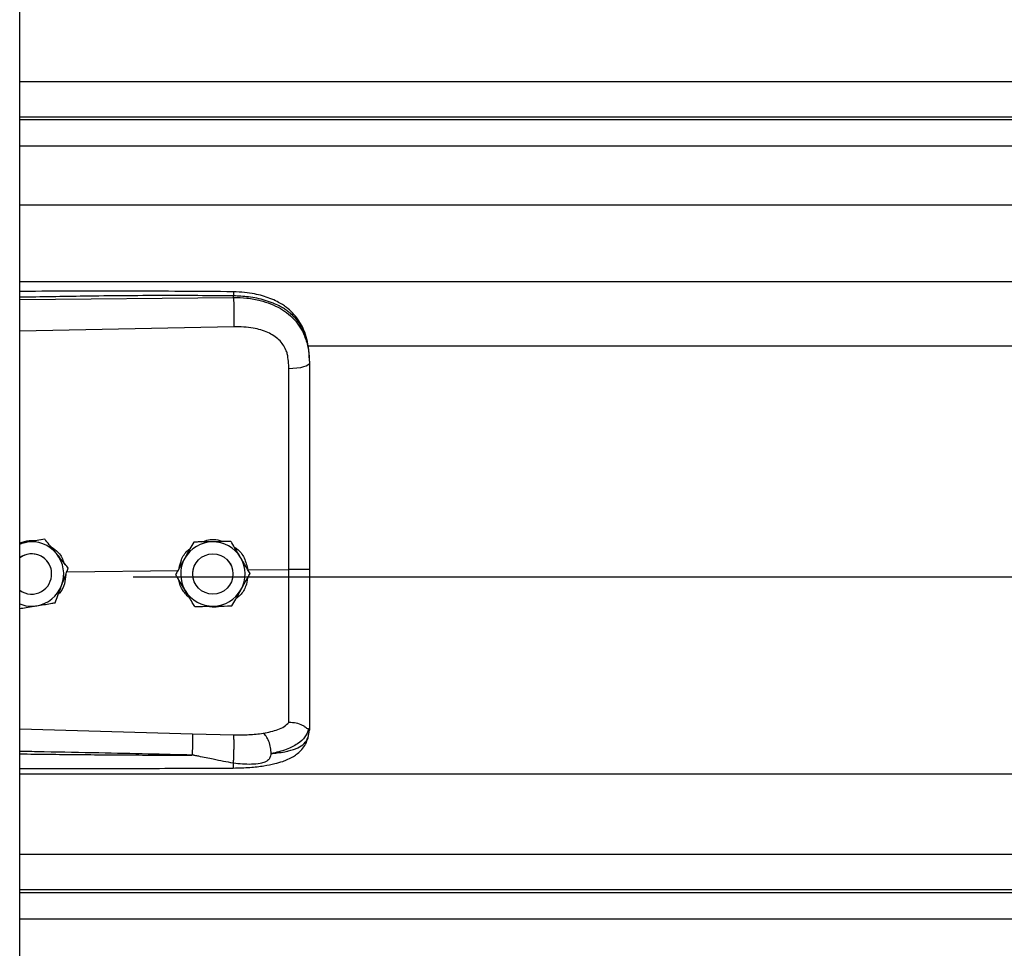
# Model space of a CAD drawing. Header units: inches. Extents: x 170 to 284, y 215 to 248.
# Tile 523 of 656: x 202.5 to 202.762, y 243.457 to 243.704. Entities that reach past the tile are written whole.
import ezdxf

# ---------------------------------------------------------------- set-up
doc = ezdxf.new("R2010")
doc.units = ezdxf.units.IN
doc.header["$LTSCALE"] = 0.25
doc.header["$MEASUREMENT"] = 0
doc.layers.add('LH FRONT OF HOOD', color=7, linetype='Continuous')

msp = doc.modelspace()

# ---------------------------------------------------------------- linework, layer by layer
at = {"layer": 'LH FRONT OF HOOD'}
for p, q in [((202.5003237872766, 239.8211148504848), (202.5003237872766, 244.0215643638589)), ((202.5003237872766, 243.6875033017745), (206.5326438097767, 243.6875033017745)), ((206.5326438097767, 243.6780180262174), (202.5003237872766, 243.6780180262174)), ((202.5003237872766, 243.6773786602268), (206.5326438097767, 243.6773786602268)), ((202.5003237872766, 243.6703605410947), (206.5326438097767, 243.6703605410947)), ((202.5003237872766, 243.6546764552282), (206.5326438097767, 243.6546764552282)), ((202.5003237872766, 243.6342884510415), (206.5326438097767, 243.6342884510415)), ((202.5003237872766, 243.6295400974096), (202.5571710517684, 243.6300767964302)), ((202.5571710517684, 243.6300767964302), (202.5571710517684, 243.630488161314)), ((202.557267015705, 243.6222879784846), (202.5003237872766, 243.6210784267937)), ((202.5768719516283, 243.617212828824), (206.4560926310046, 243.617212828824)), ((202.5773665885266, 243.6131535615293), (202.5773665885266, 243.6126652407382)), ((202.5069763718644, 243.5658082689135), (202.5060478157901, 243.5656571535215)), ((202.5069763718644, 243.5658066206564), (202.5069763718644, 243.5658082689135)), ((202.5564989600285, 243.5651968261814), (202.5564989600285, 243.5651984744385)), ((202.5020983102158, 243.5650121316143), (202.5003237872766, 243.5647232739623)), ((202.5466154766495, 243.5650485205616), (202.5466154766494, 243.5650501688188)), ((202.5553328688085, 243.5604774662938), (202.5562784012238, 243.559307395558)), ((202.5128579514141, 243.5571695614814), (202.5425559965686, 243.557453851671)), ((202.5132301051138, 243.5581518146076), (202.5132301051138, 243.5581534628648)), ((202.5562784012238, 243.559307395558), (202.5564259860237, 243.5590437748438)), ((202.5609953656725, 243.5576303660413), (202.5719089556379, 243.5577348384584)), ((202.5088241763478, 243.5565622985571), (202.5088241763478, 243.5565630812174)), ((202.5304915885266, 243.5558203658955), (206.5024760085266, 243.5558203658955)), ((202.5418021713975, 243.5564150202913), (202.5418021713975, 243.5564166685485)), ((202.5463354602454, 243.5565630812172), (202.5463733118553, 243.5571983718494)), ((202.5463354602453, 243.5565630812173), (202.5463354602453, 243.5565622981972)), ((202.5570180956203, 243.556998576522), (202.5570358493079, 243.5565630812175)), ((202.5570358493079, 243.5565622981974), (202.5570358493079, 243.5565630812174)), ((202.5615691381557, 243.5567116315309), (202.5615691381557, 243.5567132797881)), ((202.5003237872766, 243.5154067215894), (202.5462594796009, 243.5140749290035)), ((202.5773665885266, 243.5156121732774), (202.5773665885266, 243.5150833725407)), ((202.5462594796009, 243.5140749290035), (202.5572451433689, 243.5138128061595)), ((202.5770268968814, 243.513098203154), (202.5773665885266, 243.5150833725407)), ((202.5003237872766, 243.5034348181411), (206.5326438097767, 243.5034348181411)), ((202.5003237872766, 243.4820558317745), (206.5326438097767, 243.4820558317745)), ((206.5326438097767, 243.4725705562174), (202.5003237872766, 243.4725705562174)), ((202.5003237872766, 243.4719311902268), (206.5326438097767, 243.4719311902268)), ((202.5003237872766, 243.4649130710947), (206.5326438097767, 243.4649130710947))]:
    msp.add_line(p, q, dxfattribs=at)
at = {"layer": 'LH FRONT OF HOOD', "flags": 128}
for points in [[(202.5773665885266, 243.6126652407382), (202.577262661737, 243.6123694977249), (202.5769547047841, 243.6120846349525), (202.5764540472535, 243.611821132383), (202.5757791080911, 243.6115886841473), (202.5749547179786, 243.6113958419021), (202.5740112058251, 243.6112497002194), (202.5729832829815, 243.6111556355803), (202.5719087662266, 243.6111171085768)], [(202.5003237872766, 243.5645226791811), (202.501007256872, 243.5647602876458), (202.5020983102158, 243.5650121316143)]]:
    msp.add_lwpolyline(points, dxfattribs=at)
at = {"layer": 'LH FRONT OF HOOD'}
msp.add_circle((202.5516856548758, 243.5565622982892), 0.005350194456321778, dxfattribs=at)
for centre, radius, start, end in [((202.5034739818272, 243.5565630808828), 0.00856031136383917, 39.24773070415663, 99.24772960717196), ((202.5516856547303, 243.556563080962), 0.008560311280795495, 90.85968127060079, 150.8596805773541), ((202.5516856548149, 243.5565630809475), 0.00856031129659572, 30.8596826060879, 90.8596818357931), ((202.5034739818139, 243.5565630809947), 0.005350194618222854, 39.24773075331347, 126.0718980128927), ((202.5034739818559, 243.5565622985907), 0.005350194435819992, 300.0097421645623, 126.0718999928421), ((202.5034739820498, 243.556563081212), 0.005350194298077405, 5.903435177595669e-08, 39.24773054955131), ((202.5034739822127, 243.5565630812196), 0.008560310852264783, 339.2477292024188, 39.24773059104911), ((202.5516856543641, 243.556563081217), 0.008560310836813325, 150.8596808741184, 210.8596823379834), ((202.5516856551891, 243.5565630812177), 0.008560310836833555, 330.8596808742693, 30.85968233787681), ((202.5034739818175, 243.5565622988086), 0.005350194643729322, 233.9281021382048, 300.009741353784), ((202.5034739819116, 243.5565630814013), 0.008560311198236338, 279.2477290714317, 339.247728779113), ((202.5516856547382, 243.5565630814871), 0.008560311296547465, 210.8596826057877, 270.8596818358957), ((202.5516856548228, 243.5565630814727), 0.008560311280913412, 270.8596812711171, 330.8596805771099), ((202.5034739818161, 243.5565630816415), 0.00856031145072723, 248.407675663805, 279.2477294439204)]:
    msp.add_arc(centre, radius, start, end, dxfattribs=at)
for points, knots in [([(202.5571524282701, 243.6315802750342), (202.5479354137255, 243.6316482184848), (202.5298485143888, 243.6317815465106), (202.5109049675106, 243.6317242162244), (202.5011792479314, 243.6316714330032), (202.5003237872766, 243.6316667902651)], [0, 0, 0, 0, 0.4865830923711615, 0.9548405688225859, 1, 1, 1, 1]), ([(202.5571710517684, 243.630488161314), (202.5508652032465, 243.6305274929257), (202.5376261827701, 243.6306100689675), (202.518676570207, 243.6304288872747), (202.5060360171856, 243.6302078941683), (202.5003237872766, 243.6301080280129)], [0, 0, 0, 0, 0.3326703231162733, 0.6984356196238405, 1, 1, 1, 1]), ([(202.5571522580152, 243.6315643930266), (202.5571534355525, 243.6315684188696), (202.5571574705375, 243.6315822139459), (202.5571626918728, 243.631467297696), (202.5571693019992, 243.6311745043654), (202.5571703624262, 243.6307585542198), (202.5571710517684, 243.630488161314)], [0, 0, 0, 0, 0.09787641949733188, 0.3353863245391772, 0.5679606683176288, 1, 1, 1, 1]), ([(202.5772801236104, 243.6151966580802), (202.5771611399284, 243.6162670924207), (202.5769457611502, 243.6182047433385), (202.576200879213, 243.6207233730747), (202.5753436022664, 243.622633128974), (202.574268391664, 243.6243857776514), (202.5729533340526, 243.6259740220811), (202.5714826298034, 243.6272689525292), (202.5701089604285, 243.6282288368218), (202.568666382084, 243.6290602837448), (202.5662881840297, 243.6301274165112), (202.5633517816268, 243.6309403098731), (202.560042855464, 243.631468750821), (202.5581510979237, 243.6315417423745), (202.5571524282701, 243.6315802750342)], [0, 0, 0, 0, 0.1084465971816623, 0.1963050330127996, 0.269182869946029, 0.3279968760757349, 0.4149595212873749, 0.4916410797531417, 0.53897604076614, 0.5941910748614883, 0.6694152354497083, 0.8148545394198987, 0.9022606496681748, 1, 1, 1, 1]), ([(202.5773665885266, 243.6131535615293), (202.5773038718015, 243.6145100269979), (202.5771854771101, 243.617070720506), (202.5762159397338, 243.620561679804), (202.5749267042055, 243.6229736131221), (202.5735628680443, 243.6246763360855), (202.5724799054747, 243.6257197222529), (202.571420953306, 243.6265482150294), (202.5704315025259, 243.6272081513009), (202.5691971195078, 243.627903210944), (202.5676031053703, 243.6286289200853), (202.5649393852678, 243.6295369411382), (202.5614042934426, 243.6302968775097), (202.5584977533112, 243.630428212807), (202.5571710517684, 243.630488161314)], [0, 0, 0, 0, 0.1307156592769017, 0.2467609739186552, 0.3577928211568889, 0.4170971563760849, 0.4791482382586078, 0.5177152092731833, 0.5590896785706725, 0.6032945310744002, 0.6633484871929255, 0.7353692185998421, 0.8792082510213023, 1, 1, 1, 1]), ([(202.5571710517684, 243.6300767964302), (202.5571927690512, 243.6295009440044), (202.5572378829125, 243.6283047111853), (202.5572788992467, 243.626079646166), (202.5572921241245, 243.6239022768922), (202.5572751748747, 243.6228125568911), (202.557267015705, 243.6222879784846)], [0, 0, 0, 0, 0.2406941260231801, 0.4999999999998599, 0.7593058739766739, 1, 1, 1, 1]), ([(202.5571710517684, 243.6300767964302), (202.5583678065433, 243.6300451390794), (202.5608000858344, 243.6299807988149), (202.5641296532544, 243.6293620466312), (202.5671080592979, 243.6284188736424), (202.5696396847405, 243.6272053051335), (202.5718852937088, 243.6256593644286), (202.573747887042, 243.6238241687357), (202.5752415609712, 243.6216890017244), (202.5764108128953, 243.6191344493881), (202.5772076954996, 243.616058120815), (202.5773131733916, 243.6138058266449), (202.5773665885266, 243.6126652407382)], [0, 0, 0, 0, 0.1094013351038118, 0.2223468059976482, 0.315179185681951, 0.4102231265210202, 0.5012749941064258, 0.5946006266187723, 0.6834485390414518, 0.7745330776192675, 0.8858211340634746, 1, 1, 1, 1]), ([(202.5714831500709, 243.6150504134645), (202.5714831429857, 243.6150504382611), (202.5713805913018, 243.6154093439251), (202.5708853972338, 243.6168155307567), (202.5693493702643, 243.6190182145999), (202.5662823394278, 243.6209214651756), (202.5621661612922, 243.6221331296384), (202.559013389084, 243.6222327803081), (202.557267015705, 243.6222879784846)], [0, 0, 0, 0, 4.497367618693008e-06, 0.06509473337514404, 0.261670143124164, 0.4753105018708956, 0.709365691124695, 1, 1, 1, 1]), ([(202.5719087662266, 243.6111171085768), (202.571838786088, 243.6124417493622), (202.5717688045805, 243.6137664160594), (202.5714831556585, 243.6150503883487), (202.5714831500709, 243.6150504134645)], [0, 0, 0, 0, 0.999980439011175, 1, 1, 1, 1]), ([(202.5773665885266, 243.6126652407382), (202.5773665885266, 243.6090350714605), (202.5773665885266, 243.6017641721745), (202.5773665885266, 243.5906834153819), (202.5773665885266, 243.5795008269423), (202.5773665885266, 243.5685321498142), (202.5773665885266, 243.5612843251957), (202.5773665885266, 243.5578045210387)], [0, 0, 0, 0, 0.2027568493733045, 0.4061035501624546, 0.60886041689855, 0.8122072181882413, 1, 1, 1, 1]), ([(202.5719089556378, 243.5577348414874), (202.5719089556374, 243.5577348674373), (202.5719088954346, 243.5611211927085), (202.5719088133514, 243.5681679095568), (202.5719087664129, 243.5788411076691), (202.5719087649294, 243.589717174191), (202.5719087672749, 243.6005045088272), (202.571908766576, 243.6075795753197), (202.5719087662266, 243.6111171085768)], [0, 0, 0, 0, 1.439079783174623e-06, 0.1877923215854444, 0.3908439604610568, 0.5938956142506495, 0.796947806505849, 1, 1, 1, 1]), ([(202.5003237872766, 243.5648421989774), (202.5011614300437, 243.5651228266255), (202.5025706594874, 243.5655949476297), (202.5040437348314, 243.5654763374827), (202.5046412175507, 243.5654282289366)], [0, 0, 0, 0, 0.5943977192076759, 1, 1, 1, 1]), ([(202.5069763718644, 243.5658066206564), (202.506300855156, 243.5656965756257), (202.5049339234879, 243.5654738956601), (202.5032688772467, 243.5652027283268), (202.5023156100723, 243.565047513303), (202.5020983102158, 243.5650121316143)], [0, 0, 0, 0, 0.4299704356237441, 0.8700602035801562, 0.9999999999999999, 0.9999999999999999, 0.9999999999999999, 0.9999999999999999]), ([(202.5101032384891, 243.561981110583), (202.5099795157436, 243.5621325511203), (202.5090118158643, 243.5633170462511), (202.5079506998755, 243.5646157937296), (202.5070713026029, 243.565692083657), (202.5069763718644, 243.5658082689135)], [0, 0, 0, 0, 0.1156468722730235, 0.9045342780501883, 1, 1, 1, 1]), ([(202.5101032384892, 243.5619789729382), (202.5099795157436, 243.5621304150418), (202.5090118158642, 243.5633149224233), (202.5079506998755, 243.5646138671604), (202.5070713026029, 243.5656904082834), (202.5069763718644, 243.5658066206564)], [0, 0, 0, 0, 0.115646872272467, 0.9045342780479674, 1, 1, 1, 1]), ([(202.551557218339, 243.5651245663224), (202.5502851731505, 243.5651054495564), (202.5485886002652, 243.5650799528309), (202.5470103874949, 243.5650561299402), (202.5466154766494, 243.5650501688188)], [0, 0, 0, 0, 0.7497733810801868, 1, 1, 1, 1]), ([(202.551557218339, 243.5651224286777), (202.5502851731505, 243.5651033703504), (202.5485886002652, 243.565077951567), (202.5470103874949, 243.5650544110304), (202.5466154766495, 243.5650485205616)], [0, 0, 0, 0, 0.7497733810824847, 0.9999999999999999, 0.9999999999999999, 0.9999999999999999, 0.9999999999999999]), ([(202.5487618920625, 243.5650825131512), (202.5493308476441, 243.5652957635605), (202.5505122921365, 243.565738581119), (202.5525568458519, 243.5657936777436), (202.5538940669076, 243.5653868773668), (202.5546062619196, 243.5651702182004)], [0, 0, 0, 0, 0.3027399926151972, 0.6286439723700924, 1, 1, 1, 1]), ([(202.5564989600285, 243.5651984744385), (202.5558146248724, 243.5651882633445), (202.5544298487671, 243.565167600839), (202.5527430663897, 243.5651423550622), (202.5517773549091, 243.5651278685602), (202.551557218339, 243.5651245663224)], [0, 0, 0, 0, 0.4299704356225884, 0.8700602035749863, 1, 1, 1, 1]), ([(202.5564989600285, 243.5651968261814), (202.5558146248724, 243.5651864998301), (202.5544298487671, 243.5651656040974), (202.5527430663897, 243.5651402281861), (202.5517773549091, 243.5651257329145), (202.551557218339, 243.5651224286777)], [0, 0, 0, 0, 0.429970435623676, 0.8700602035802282, 0.9999999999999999, 0.9999999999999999, 0.9999999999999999, 0.9999999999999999]), ([(202.5590340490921, 243.5609561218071), (202.5589337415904, 243.5611239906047), (202.5581491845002, 243.5624369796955), (202.5572888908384, 243.5638766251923), (202.5565759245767, 243.5650696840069), (202.5564989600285, 243.5651984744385)], [0, 0, 0, 0, 0.1156468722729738, 0.9045342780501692, 1, 1, 1, 1]), ([(202.5590340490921, 243.5609539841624), (202.5589337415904, 243.5611218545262), (202.5581491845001, 243.5624348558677), (202.5572888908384, 243.5638746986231), (202.5565759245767, 243.5650680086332), (202.5564989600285, 243.5651968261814)], [0, 0, 0, 0, 0.1156468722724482, 0.9045342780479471, 1, 1, 1, 1]), ([(202.5082475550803, 243.5641122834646), (202.5088969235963, 243.563684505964), (202.5103878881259, 243.5627023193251), (202.5116895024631, 243.5609698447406), (202.5119654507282, 243.5597335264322), (202.512020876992, 243.5594852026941)], [0, 0, 0, 0, 0.3814222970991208, 0.8757540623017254, 1, 1, 1, 1]), ([(202.5427198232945, 243.5580627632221), (202.5428822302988, 243.5588147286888), (202.5432611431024, 243.5605691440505), (202.5443905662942, 243.5624096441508), (202.5454303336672, 243.5631410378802), (202.545628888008, 243.5632807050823)], [0, 0, 0, 0, 0.3776771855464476, 0.8811610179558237, 1, 1, 1, 1]), ([(202.5466154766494, 243.5650501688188), (202.5462822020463, 243.5644524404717), (202.5456078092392, 243.5632429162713), (202.5447863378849, 243.5617695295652), (202.5443160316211, 243.5609259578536), (202.5442088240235, 243.5607336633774)], [0, 0, 0, 0, 0.4299704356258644, 0.8700602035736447, 0.9999999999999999, 0.9999999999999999, 0.9999999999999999, 0.9999999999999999]), ([(202.5466154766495, 243.5650485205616), (202.5462822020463, 243.5644506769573), (202.5456078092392, 243.5632409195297), (202.5447863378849, 243.5617674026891), (202.5443160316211, 243.5609238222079), (202.5442088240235, 243.5607315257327)], [0, 0, 0, 0, 0.4299704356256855, 0.8700602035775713, 0.9999999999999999, 0.9999999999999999, 0.9999999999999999, 0.9999999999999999]), ([(202.5573738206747, 243.5637344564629), (202.5576189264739, 243.5635866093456), (202.5587517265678, 243.5629033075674), (202.5602255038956, 243.5608038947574), (202.5607326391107, 243.5587133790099), (202.5609953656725, 243.5576303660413)], [0, 0, 0, 0, 0.1174426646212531, 0.5427821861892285, 1, 1, 1, 1]), ([(202.5132301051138, 243.5581534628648), (202.5129660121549, 243.5584767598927), (202.5119668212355, 243.559699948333), (202.5108931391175, 243.5610142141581), (202.5101032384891, 243.561981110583)], [0, 0, 0, 0, 0.2643068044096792, 1, 1, 1, 1]), ([(202.5132301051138, 243.5581518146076), (202.5129660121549, 243.5584750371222), (202.5119668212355, 243.5596979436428), (202.5108931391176, 243.5610121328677), (202.5101032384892, 243.5619789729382)], [0, 0, 0, 0, 0.2643068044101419, 1, 1, 1, 1]), ([(202.5442088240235, 243.5607336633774), (202.54358933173, 243.5596224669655), (202.54276309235, 243.5581404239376), (202.541994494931, 243.5567616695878), (202.5418021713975, 243.5564166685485)], [0, 0, 0, 0, 0.7497733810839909, 1, 1, 1, 1]), ([(202.5442088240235, 243.5607315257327), (202.54358933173, 243.5596203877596), (202.54276309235, 243.5581384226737), (202.541994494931, 243.5567599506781), (202.5418021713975, 243.5564150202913)], [0, 0, 0, 0, 0.7497733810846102, 0.9999999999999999, 0.9999999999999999, 0.9999999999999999, 0.9999999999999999]), ([(202.5615691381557, 243.5567132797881), (202.5613550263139, 243.5570716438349), (202.5605449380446, 243.5584275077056), (202.5596744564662, 243.5598843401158), (202.5590340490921, 243.5609561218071)], [0, 0, 0, 0, 0.2643068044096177, 1, 1, 1, 1]), ([(202.5615691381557, 243.5567116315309), (202.5613550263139, 243.5570699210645), (202.5605449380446, 243.5584255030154), (202.5596744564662, 243.5598822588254), (202.5590340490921, 243.5609539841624)], [0, 0, 0, 0, 0.2643068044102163, 1, 1, 1, 1]), ([(202.5114789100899, 243.5535299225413), (202.5119296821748, 243.5547196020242), (202.5125308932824, 243.5563063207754), (202.513090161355, 243.5577824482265), (202.5132301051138, 243.5581518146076)], [0, 0, 0, 0, 0.7497733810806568, 1, 1, 1, 1]), ([(202.5719087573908, 243.5170442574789), (202.5719087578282, 243.5173069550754), (202.5719087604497, 243.5188814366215), (202.5719087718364, 243.5223128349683), (202.5719088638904, 243.52791416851), (202.5719091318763, 243.5343539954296), (202.5719094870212, 243.5415800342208), (202.5719097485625, 243.5494548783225), (202.5719097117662, 243.5549828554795), (202.5719096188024, 243.5577348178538), (202.5719096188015, 243.5577348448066)], [0, 0, 0, 0, 0.03155846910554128, 0.1891461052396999, 0.3467338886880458, 0.5043277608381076, 0.6619226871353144, 0.8309600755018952, 0.9999983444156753, 1, 1, 1, 1]), ([(202.5773665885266, 243.5578045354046), (202.5772853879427, 243.5577931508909), (202.5771229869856, 243.5577703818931), (202.5758701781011, 243.5577424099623), (202.5740727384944, 243.5577263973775), (202.5726306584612, 243.5577320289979), (202.5719096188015, 243.5577348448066)], [0, 0, 0, 0, 0.2500007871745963, 0.5000009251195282, 0.750000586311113, 1, 1, 1, 1]), ([(202.5773665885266, 243.5578045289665), (202.5773665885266, 243.5547672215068), (202.5773665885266, 243.5485917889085), (202.5773665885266, 243.5398048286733), (202.5773665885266, 243.531638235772), (202.5773665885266, 243.5250581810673), (202.5773665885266, 243.5196734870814), (202.5773665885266, 243.5169729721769), (202.5773665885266, 243.5156121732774)], [0, 0, 0, 0, 0.1870908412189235, 0.3803918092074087, 0.5558755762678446, 0.7364481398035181, 0.8671952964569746, 1, 1, 1, 1]), ([(202.5125641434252, 243.55639412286), (202.5124880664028, 243.5555684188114), (202.5123259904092, 243.5538093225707), (202.5114771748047, 243.5520013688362), (202.5106929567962, 243.5513006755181), (202.5106041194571, 243.5512212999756)], [0, 0, 0, 0, 0.439592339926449, 0.9365162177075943, 1, 1, 1, 1]), ([(202.5443372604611, 243.5521721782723), (202.5442369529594, 243.5523400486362), (202.5434523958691, 243.5536530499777), (202.5425921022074, 243.5550928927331), (202.5418791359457, 243.5562862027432), (202.5418021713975, 243.5564150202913)], [0, 0, 0, 0, 0.1156468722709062, 0.9045342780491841, 0.9999999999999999, 0.9999999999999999, 0.9999999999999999, 0.9999999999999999]), ([(202.5456180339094, 243.550028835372), (202.5449669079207, 243.5506909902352), (202.5436188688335, 243.5520618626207), (202.5427172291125, 243.5539327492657), (202.5426726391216, 243.5549457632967), (202.5426720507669, 243.5549591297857)], [0, 0, 0, 0, 0.4797011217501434, 0.9931347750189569, 1, 1, 1, 1]), ([(202.5608892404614, 243.5554920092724), (202.5607771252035, 243.5547787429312), (202.5605144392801, 243.5531075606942), (202.5593601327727, 243.5511848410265), (202.5582254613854, 243.550333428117), (202.5578606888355, 243.5500597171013)], [0, 0, 0, 0, 0.3356490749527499, 0.7864254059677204, 1, 1, 1, 1]), ([(202.5591624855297, 243.552394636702), (202.5597819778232, 243.5535058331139), (202.5606082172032, 243.5549878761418), (202.5613768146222, 243.5563666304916), (202.5615691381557, 243.5567116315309)], [0, 0, 0, 0, 0.7497733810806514, 1, 1, 1, 1]), ([(202.509727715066, 243.5489085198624), (202.5099702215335, 243.5495484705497), (202.5104609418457, 243.550843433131), (202.5110586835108, 243.5524208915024), (202.5114009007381, 243.5533240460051), (202.5114789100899, 243.5535299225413)], [0, 0, 0, 0, 0.4299704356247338, 0.8700602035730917, 1, 1, 1, 1]), ([(202.5468723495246, 243.5479298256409), (202.5466582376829, 243.5482881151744), (202.5458481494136, 243.5496436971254), (202.5449776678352, 243.5511004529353), (202.5443372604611, 243.5521721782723)], [0, 0, 0, 0, 0.2643068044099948, 1, 1, 1, 1]), ([(202.5567558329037, 243.5480781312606), (202.5570891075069, 243.5486758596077), (202.557763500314, 243.5498853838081), (202.5585849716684, 243.5513587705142), (202.5590552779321, 243.5522023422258), (202.5591624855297, 243.552394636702)], [0, 0, 0, 0, 0.4299704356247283, 0.8700602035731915, 1, 1, 1, 1]), ([(202.5003237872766, 243.5473773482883), (202.5008835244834, 243.5474684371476), (202.5021352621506, 243.5476721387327), (202.5036792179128, 243.5479234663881), (202.5046323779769, 243.548078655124), (202.5048496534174, 243.5481140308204)], [0, 0, 0, 0, 0.3844201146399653, 0.8596768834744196, 1, 1, 1, 1]), ([(202.5048496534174, 243.5481140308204), (202.5061053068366, 243.5483185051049), (202.5077800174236, 243.5485912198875), (202.5093378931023, 243.5488450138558), (202.509727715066, 243.5489085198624)], [0, 0, 0, 0, 0.7497733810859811, 1, 1, 1, 1]), ([(202.5468723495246, 243.5479298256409), (202.5475566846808, 243.5479400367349), (202.5489414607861, 243.5479606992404), (202.5506282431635, 243.5479859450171), (202.5515939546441, 243.5480004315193), (202.5518140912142, 243.548003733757)], [0, 0, 0, 0, 0.4299704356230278, 0.8700602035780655, 1, 1, 1, 1]), ([(202.5539583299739, 243.5480359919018), (202.5538644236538, 243.5479993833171), (202.5530900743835, 243.5476975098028), (202.5517940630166, 243.5476385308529), (202.5506860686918, 243.5478911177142), (202.550292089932, 243.5479809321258)], [0, 0, 0, 0, 0.08167163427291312, 0.6734623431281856, 1, 1, 1, 1]), ([(202.5518140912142, 243.548003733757), (202.5530861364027, 243.548022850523), (202.554782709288, 243.5480483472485), (202.5563609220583, 243.5480721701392), (202.5567558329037, 243.5480781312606)], [0, 0, 0, 0, 0.7497733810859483, 1, 1, 1, 1]), ([(202.5650745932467, 243.5142202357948), (202.566448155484, 243.5145080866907), (202.5685325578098, 243.5149449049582), (202.5707083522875, 243.5159856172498), (202.5715073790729, 243.5166909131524), (202.5719087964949, 243.5170452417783)], [0, 0, 0, 0, 0.4901989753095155, 0.7438846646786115, 1, 1, 1, 1]), ([(202.5771737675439, 243.5153616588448), (202.5768981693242, 243.5146396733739), (202.5763321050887, 243.5131567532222), (202.5742792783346, 243.5113234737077), (202.5712910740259, 243.5097654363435), (202.5685640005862, 243.5091422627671), (202.5671641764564, 243.5088223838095)], [0, 0, 0, 0, 0.2305257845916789, 0.4734878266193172, 0.7297379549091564, 1, 1, 1, 1]), ([(202.5771695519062, 243.5153618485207), (202.5771204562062, 243.515353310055), (202.5770196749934, 243.515335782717), (202.5767280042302, 243.5155220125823), (202.5762625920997, 243.515852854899), (202.5753863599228, 243.5164329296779), (202.5739071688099, 243.5170510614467), (202.5725663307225, 243.5170471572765), (202.5719087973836, 243.5170452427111)], [0, 0, 0, 0, 0.1136768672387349, 0.2333502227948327, 0.3620694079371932, 0.5019163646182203, 0.755744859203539, 1, 1, 1, 1]), ([(202.5773665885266, 243.5156121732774), (202.5773665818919, 243.5156109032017), (202.5773665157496, 243.5155982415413), (202.5773593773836, 243.5154940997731), (202.5772609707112, 243.515415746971), (202.5771732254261, 243.5153458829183)], [0, 0, 0, 0, 0.01193493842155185, 0.118981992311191, 1, 1, 1, 1]), ([(202.546259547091, 243.5140749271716), (202.5462661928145, 243.5138361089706), (202.5462764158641, 243.5134687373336), (202.5462743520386, 243.5126068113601), (202.5462667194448, 243.5118319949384), (202.5462524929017, 243.5109714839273), (202.5462275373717, 243.509812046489), (202.5462011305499, 243.5089686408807), (202.5461839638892, 243.5084203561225)], [0, 0, 0, 0, 0.2394514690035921, 0.3683457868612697, 0.4999761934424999, 0.631610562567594, 0.7605158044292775, 0.9999999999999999, 0.9999999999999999, 0.9999999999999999, 0.9999999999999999]), ([(202.5571140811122, 243.5049891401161), (202.5586021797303, 243.5050251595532), (202.5613833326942, 243.5050924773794), (202.565118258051, 243.5055155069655), (202.5679935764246, 243.5060748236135), (202.5700949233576, 243.5066833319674), (202.5716777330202, 243.5072915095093), (202.5730534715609, 243.5079868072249), (202.5743254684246, 243.5088695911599), (202.5754526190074, 243.5099444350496), (202.5764664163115, 243.5113633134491), (202.5768210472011, 243.5124652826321), (202.5770099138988, 243.5130521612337)], [0, 0, 0, 0, 0.1696911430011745, 0.3171409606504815, 0.4424359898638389, 0.5384364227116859, 0.6083291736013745, 0.684095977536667, 0.7426779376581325, 0.8151683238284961, 0.9015637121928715, 1, 1, 1, 1]), ([(202.5571597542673, 243.5062423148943), (202.5571757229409, 243.5064828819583), (202.5572094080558, 243.506990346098), (202.5572542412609, 243.5080004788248), (202.5572912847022, 243.5091879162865), (202.5573140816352, 243.5104598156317), (202.5573192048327, 243.5116632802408), (202.5573067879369, 243.5126592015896), (202.5572816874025, 243.513398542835), (202.5572568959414, 243.5136795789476), (202.5572451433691, 243.5138128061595)], [0, 0, 0, 0, 0.1098512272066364, 0.2317256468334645, 0.3631776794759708, 0.4999999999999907, 0.6368223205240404, 0.7682743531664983, 0.8901487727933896, 1, 1, 1, 1]), ([(202.5572451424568, 243.5138128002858), (202.5585972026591, 243.5138055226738), (202.5612992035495, 243.5137909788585), (202.5638058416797, 243.5140754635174), (202.5650581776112, 243.5142175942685)], [0, 0, 0, 0, 0.5003922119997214, 1, 1, 1, 1]), ([(202.5671636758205, 243.5088191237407), (202.567138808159, 243.5093491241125), (202.5670871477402, 243.5104501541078), (202.5666114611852, 243.5121126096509), (202.5659067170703, 243.5135006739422), (202.5653435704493, 243.513986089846), (202.565072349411, 243.5142198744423)], [0, 0, 0, 0, 0.2405618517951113, 0.4997464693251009, 0.7590693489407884, 1, 1, 1, 1]), ([(202.5671652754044, 243.5088206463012), (202.5677115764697, 243.5088777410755), (202.5690165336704, 243.5090141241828), (202.570415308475, 243.5092422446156), (202.5713702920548, 243.5094361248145), (202.5726036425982, 243.509713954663), (202.5742899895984, 243.5102801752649), (202.5761097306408, 243.5114056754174), (202.5767152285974, 243.5125230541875), (202.5770268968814, 243.513098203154)], [0, 0, 0, 0, 0.1091879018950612, 0.260818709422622, 0.307798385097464, 0.3355235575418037, 0.5627886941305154, 0.7749539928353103, 1, 1, 1, 1]), ([(202.5461838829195, 243.5084179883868), (202.5422838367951, 243.5085172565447), (202.5340137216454, 243.5087277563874), (202.5209017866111, 243.5090099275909), (202.5099538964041, 243.5092224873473), (202.502937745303, 243.5093505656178), (202.5007627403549, 243.5093885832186), (202.5003237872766, 243.5093962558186)], [0, 0, 0, 0, 0.2551597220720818, 0.5410705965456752, 0.8577348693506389, 0.9712884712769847, 1, 1, 1, 1]), ([(202.5003237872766, 243.5087512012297), (202.5029214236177, 243.5087192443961), (202.5079874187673, 243.5086569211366), (202.5155515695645, 243.5085760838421), (202.5232037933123, 243.5085068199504), (202.5309617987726, 243.5084552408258), (202.5386843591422, 243.5084221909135), (202.5437212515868, 243.5084193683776), (202.5461838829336, 243.5084179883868)], [0, 0, 0, 0, 0.169941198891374, 0.3314248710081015, 0.4948424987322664, 0.6705311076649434, 0.8389164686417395, 1, 1, 1, 1]), ([(202.5571597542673, 243.5062423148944), (202.5553789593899, 243.5065883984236), (202.5523238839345, 243.5071821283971), (202.5488879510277, 243.5079021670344), (202.5471497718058, 243.5082594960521), (202.5466522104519, 243.5083607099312), (202.5465016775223, 243.5083867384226), (202.5464513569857, 243.5083954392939)], [0, 0, 0, 0, 0.5022803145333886, 0.861696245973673, 0.9584272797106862, 0.9861029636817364, 1, 1, 1, 1]), ([(202.5671650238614, 243.5088174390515), (202.567090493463, 243.5084471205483), (202.5669865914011, 243.5079308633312), (202.5666148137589, 243.5073334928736), (202.5661941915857, 243.5069005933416), (202.5653904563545, 243.5064560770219), (202.5639131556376, 243.506094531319), (202.561152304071, 243.505854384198), (202.5587555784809, 243.5060872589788), (202.5571597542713, 243.5062423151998)], [0, 0, 0, 0, 0.1001269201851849, 0.1395859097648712, 0.1897135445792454, 0.2582342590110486, 0.369735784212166, 0.5803479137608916, 1, 1, 1, 1]), ([(202.5003237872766, 243.5048519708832), (202.5039899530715, 243.5048526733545), (202.5154624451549, 243.5048548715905), (202.5343932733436, 243.5048827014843), (202.5496564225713, 243.5049542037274), (202.557114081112, 243.504989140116)], [0, 0, 0, 0, 0.1936599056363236, 0.6060178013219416, 0.9999999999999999, 0.9999999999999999, 0.9999999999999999, 0.9999999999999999]), ([(202.5571140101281, 243.5050110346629), (202.5571147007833, 243.5050041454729), (202.5571212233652, 243.5049390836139), (202.5571321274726, 243.5051287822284), (202.5571462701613, 243.5054556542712), (202.5571549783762, 243.5058882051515), (202.5571589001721, 243.5061789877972), (202.5571597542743, 243.5062423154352)], [0, 0, 0, 0, 0.03436730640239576, 0.3245665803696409, 0.6210149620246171, 0.9174633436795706, 0.9999999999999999, 0.9999999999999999, 0.9999999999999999, 0.9999999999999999])]:
    msp.add_open_spline(points, degree=3, knots=knots, dxfattribs=at)

doc.saveas('drawing.dxf')
